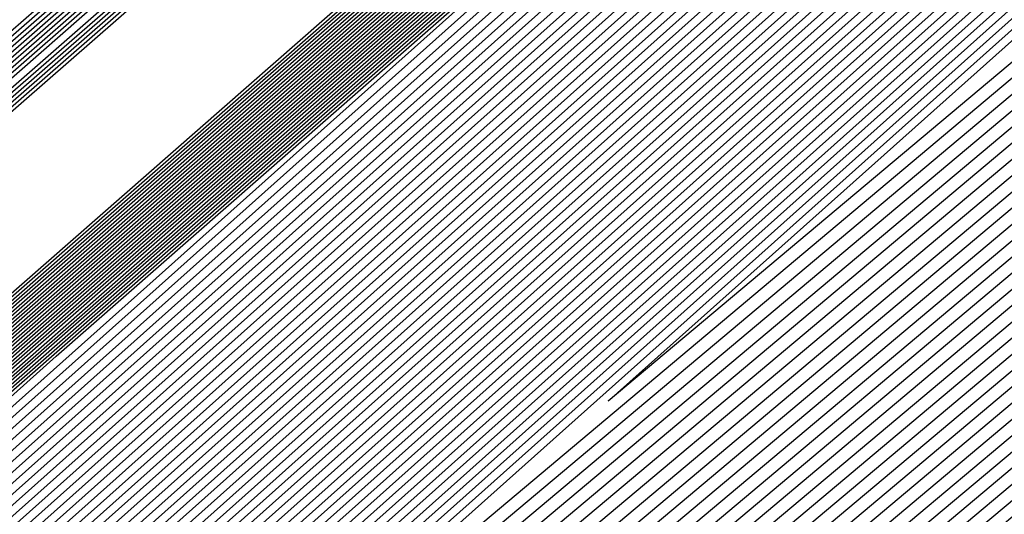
# Model space of a CAD drawing. Extents: x 3249832 to 3255657, y 13789405 to 13793316.
# Tile 736 of 1056: x 3253206.571 to 3253206.827, y 13791255.853 to 13791255.981. Entities that reach past the tile are written whole.
import ezdxf

# ---------------------------------------------------------------- set-up
doc = ezdxf.new("R2010")
doc.units = 0
doc.header["$LTSCALE"] = 100
doc.header["$MEASUREMENT"] = 0
for name, color, linetype in [('GRATIO_03231_CON', 1, 'CONTINUOUS'), ('GRATIO_0323_ICON', 1, 'CONTINUOUS'), ('TARGETS_EAST', 7, 'CONTINUOUS')]:
    doc.layers.add(name, color=color, linetype=linetype)

# ---------------------------------------------------------------- blocks, each defined once
blk = doc.blocks.new('Gratio_032316_contours')
at = {"layer": 'GRATIO_03231_CON', "color": 1, "linetype": 'Continuous', "flags": 128}
for points in [[(3253179.55027, 13791232.39503), (3253186.87441, 13791238.77001), (3253201.4775, 13791251.51898), (3253219.20823, 13791267.00714), (3253234.45763, 13791280.32933), (3253243.00028, 13791287.79153), (3253246.14511, 13791290.5444), (3253246.5846, 13791290.94974), (3253247.02187, 13791291.379), (3253250.20254, 13791294.24212), (3253258.88285, 13791301.95866), (3253274.44262, 13791315.73867), (3253292.7559, 13791331.95413), (3253308.32028, 13791345.76753)], [(3253180.16544, 13791232.93802), (3253187.28488, 13791239.13155), (3253201.72516, 13791251.73678), (3253219.33902, 13791267.12228), (3253234.51314, 13791280.37862), (3253243.01644, 13791287.80647), (3253246.14668, 13791290.54676), (3253246.58389, 13791290.95054), (3253247.01645, 13791291.37639), (3253250.16633, 13791294.21318), (3253258.7639, 13791301.85732), (3253274.17605, 13791315.50724), (3253292.31584, 13791331.56933), (3253307.73285, 13791345.25198)], [(3253180.78061, 13791233.481), (3253187.69534, 13791239.49309), (3253201.97282, 13791251.95458), (3253219.46981, 13791267.23741), (3253234.56866, 13791280.42791), (3253243.03259, 13791287.8214), (3253246.14825, 13791290.54912), (3253246.58317, 13791290.95133), (3253247.01103, 13791291.37378), (3253250.13013, 13791294.18424), (3253258.64495, 13791301.75599), (3253273.90947, 13791315.27582), (3253291.87577, 13791331.18453), (3253307.14542, 13791344.73643)], [(3253181.39578, 13791234.02399), (3253188.1058, 13791239.85463), (3253202.22048, 13791252.17237), (3253219.6006, 13791267.35254), (3253234.62418, 13791280.4772), (3253243.04874, 13791287.83633), (3253246.14982, 13791290.55149), (3253246.58246, 13791290.95213), (3253247.00561, 13791291.37117), (3253250.09393, 13791294.15529), (3253258.526, 13791301.65465), (3253273.6429, 13791315.0444), (3253291.4357, 13791330.79973), (3253306.55799, 13791344.22088)], [(3253182.62612, 13791235.10996), (3253188.92672, 13791240.5777), (3253202.71581, 13791252.60797), (3253219.86218, 13791267.58281), (3253234.73522, 13791280.57579), (3253243.08105, 13791287.8662), (3253246.15297, 13791290.55621), (3253246.58103, 13791290.95372), (3253246.99477, 13791291.36594), (3253250.02153, 13791294.09741), (3253258.2881, 13791301.45198), (3253273.10975, 13791314.58156), (3253290.55557, 13791330.03014), (3253305.38313, 13791343.18978)], [(3253183.24129, 13791235.65295), (3253189.33718, 13791240.93924), (3253202.96347, 13791252.82577), (3253219.99297, 13791267.69794), (3253234.79073, 13791280.62508), (3253243.0972, 13791287.88113), (3253246.15454, 13791290.55858), (3253246.58032, 13791290.95452), (3253246.98935, 13791291.36333), (3253249.98532, 13791294.06847), (3253258.16915, 13791301.35065), (3253272.84317, 13791314.35013), (3253290.11551, 13791329.64534), (3253304.7957, 13791342.67423)], [(3253189.74764, 13791241.30078), (3253203.21113, 13791253.04357), (3253220.12376, 13791267.81308), (3253234.84625, 13791280.67437), (3253243.11336, 13791287.89607), (3253246.15611, 13791290.56094), (3253246.57961, 13791290.95531), (3253246.98393, 13791291.36072), (3253249.94912, 13791294.03953), (3253258.05019, 13791301.24931), (3253272.5766, 13791314.11871), (3253289.67544, 13791329.26055), (3253304.20827, 13791342.15868)], [(3253190.1581, 13791241.66232), (3253203.45879, 13791253.26136), (3253220.25455, 13791267.92821), (3253234.90177, 13791280.72366), (3253243.12951, 13791287.911), (3253246.15768, 13791290.5633), (3253246.57889, 13791290.95611), (3253246.97851, 13791291.35811), (3253249.91292, 13791294.01058), (3253257.93124, 13791301.14798), (3253272.31002, 13791313.88729), (3253289.23538, 13791328.87575), (3253303.62084, 13791341.64313)]]:
    blk.add_lwpolyline(points, dxfattribs=at)
at = {"layer": 'GRATIO_03231_CON', "color": 5, "linetype": 'Continuous', "flags": 128}
for points in [[(3253178.31993, 13791231.30905), (3253186.05349, 13791238.04694), (3253200.98218, 13791251.08338), (3253218.94665, 13791266.77688), (3253234.34659, 13791280.23075), (3253242.96798, 13791287.76167), (3253246.14197, 13791290.53967), (3253246.58603, 13791290.94815), (3253247.02107, 13791291.37394), (3253250.18182, 13791294.2177), (3253258.80647, 13791301.88356), (3253274.26937, 13791315.56557), (3253292.48955, 13791331.61762), (3253308.02221, 13791345.18354)], [(3253177.70476, 13791230.76607), (3253185.64303, 13791237.6854), (3253200.73452, 13791250.86558), (3253218.81586, 13791266.66175), (3253234.29107, 13791280.18146), (3253242.95182, 13791287.74673), (3253246.1404, 13791290.53731), (3253246.58674, 13791290.94735), (3253247.01436, 13791291.36584), (3253250.12102, 13791294.16091), (3253258.59804, 13791301.69555), (3253273.79626, 13791315.14336), (3253291.70456, 13791330.92064), (3253306.97134, 13791344.25434)], [(3253177.08958, 13791230.22308), (3253185.23257, 13791237.32386), (3253200.48686, 13791250.64779), (3253218.68507, 13791266.54661), (3253234.23556, 13791280.13216), (3253242.93567, 13791287.7318), (3253246.13883, 13791290.53495), (3253246.58745, 13791290.94656), (3253247.00766, 13791291.35773), (3253250.06022, 13791294.10413), (3253258.38961, 13791301.50754), (3253273.32314, 13791314.72115), (3253290.91956, 13791330.22366), (3253305.92046, 13791343.32515)], [(3253176.47441, 13791229.68009), (3253184.82211, 13791236.96232), (3253200.23919, 13791250.42999), (3253218.55428, 13791266.43148), (3253234.18004, 13791280.08287), (3253242.91952, 13791287.71687), (3253246.13725, 13791290.53258), (3253246.58817, 13791290.94576), (3253247.00095, 13791291.34963), (3253249.99942, 13791294.04734), (3253258.18118, 13791301.31953), (3253272.85003, 13791314.29894), (3253290.13456, 13791329.52668), (3253304.86958, 13791342.39595)], [(3253175.24407, 13791228.59412), (3253184.00119, 13791236.23925), (3253199.74387, 13791249.99439), (3253218.2927, 13791266.20121), (3253234.069, 13791279.98429), (3253242.88721, 13791287.687), (3253246.13411, 13791290.52786), (3253246.58959, 13791290.94417), (3253246.98754, 13791291.33342), (3253249.87782, 13791293.93376), (3253257.76432, 13791300.94351), (3253271.9038, 13791313.45451), (3253288.56457, 13791328.13272), (3253302.76783, 13791340.53756)], [(3253196.57706, 13791247.03615), (3253203.47105, 13791253.1938), (3253218.75951, 13791266.60126), (3253234.06971, 13791279.98413), (3253242.88772, 13791287.68662), (3253246.13462, 13791290.52731), (3253246.59031, 13791290.94338), (3253246.98083, 13791291.32532), (3253249.81702, 13791293.87697), (3253257.55589, 13791300.7555), (3253271.43068, 13791313.0323), (3253287.77957, 13791327.43574), (3253301.71695, 13791339.60837)], [(3253196.71057, 13791247.15254), (3253203.58621, 13791253.29381), (3253218.83398, 13791266.66558), (3253234.10345, 13791280.01283), (3253242.89801, 13791287.6948), (3253246.13636, 13791290.52784), (3253246.59102, 13791290.94258), (3253246.97413, 13791291.31721), (3253249.75622, 13791293.82018), (3253257.34746, 13791300.56749), (3253270.95757, 13791312.61009), (3253286.99457, 13791326.73875), (3253300.66608, 13791338.67918)], [(3253196.84408, 13791247.26894), (3253203.70137, 13791253.39382), (3253218.90845, 13791266.7299), (3253234.13718, 13791280.04153), (3253242.9083, 13791287.70297), (3253246.13809, 13791290.52836), (3253246.59174, 13791290.94178), (3253246.96742, 13791291.30911), (3253249.69542, 13791293.76339), (3253257.13903, 13791300.37948), (3253270.48445, 13791312.18788), (3253286.20957, 13791326.04177), (3253299.6152, 13791337.74998)], [(3253197.11109, 13791247.50174), (3253203.93169, 13791253.59384), (3253219.0574, 13791266.85855), (3253234.20465, 13791280.09892), (3253242.92888, 13791287.71932), (3253246.14156, 13791290.52941), (3253246.59316, 13791290.94019), (3253246.95401, 13791291.2929), (3253249.57383, 13791293.64981), (3253256.72217, 13791300.00346), (3253269.53822, 13791311.34346), (3253284.63958, 13791324.64781), (3253297.51345, 13791335.89159)], [(3253197.2446, 13791247.61813), (3253204.04685, 13791253.69384), (3253219.13187, 13791266.92287), (3253234.23839, 13791280.12762), (3253242.93918, 13791287.72749), (3253246.1433, 13791290.52994), (3253246.59388, 13791290.9394), (3253246.9473, 13791291.28479), (3253249.51303, 13791293.59302), (3253256.51374, 13791299.81545), (3253269.06511, 13791310.92125), (3253283.85458, 13791323.95083), (3253296.46257, 13791334.9624)], [(3253197.37811, 13791247.73453), (3253204.16201, 13791253.79385), (3253219.20635, 13791266.98719), (3253234.27212, 13791280.15631), (3253242.94947, 13791287.73567), (3253246.14503, 13791290.53046), (3253246.59459, 13791290.9386), (3253246.9406, 13791291.27669), (3253249.45223, 13791293.53623), (3253256.30531, 13791299.62744), (3253268.59199, 13791310.49904), (3253283.06958, 13791323.25385), (3253295.41169, 13791334.0332)], [(3253197.51162, 13791247.85093), (3253204.27717, 13791253.89386), (3253219.28082, 13791267.05151), (3253234.30586, 13791280.18501), (3253242.95976, 13791287.74384), (3253246.14676, 13791290.53099), (3253246.5953, 13791290.9378), (3253246.93389, 13791291.26859), (3253249.39143, 13791293.47944), (3253256.09688, 13791299.43942), (3253268.11888, 13791310.07683), (3253282.28459, 13791322.55687), (3253294.36082, 13791333.10401)], [(3253197.77863, 13791248.08372), (3253204.50749, 13791254.09388), (3253219.42977, 13791267.18016), (3253234.37333, 13791280.2424), (3253242.98034, 13791287.76019), (3253246.15023, 13791290.53204), (3253246.59673, 13791290.93621), (3253246.92048, 13791291.25238), (3253249.26983, 13791293.36586), (3253255.68002, 13791299.0634), (3253267.17265, 13791309.2324), (3253280.71459, 13791321.16291), (3253292.25906, 13791331.24562), (3253298.86322, 13791336.86351)], [(3253197.91214, 13791248.20012), (3253204.62265, 13791254.19388), (3253219.50424, 13791267.24448), (3253234.40706, 13791280.2711), (3253242.99064, 13791287.76837), (3253246.15197, 13791290.53257), (3253246.59744, 13791290.93542), (3253246.91378, 13791291.24427), (3253249.20903, 13791293.30907), (3253255.47159, 13791298.87539), (3253266.69953, 13791308.81019), (3253279.9296, 13791320.46593), (3253291.20819, 13791330.31643), (3253297.66843, 13791335.81202)], [(3253198.04565, 13791248.31651), (3253204.73781, 13791254.29389), (3253219.57872, 13791267.3088), (3253234.4408, 13791280.2998), (3253243.00093, 13791287.77654), (3253246.1537, 13791290.53309), (3253246.59816, 13791290.93462), (3253246.90707, 13791291.23617), (3253249.14823, 13791293.25228), (3253255.26316, 13791298.68738), (3253266.22642, 13791308.38798), (3253279.1446, 13791319.76895), (3253290.15731, 13791329.38723), (3253296.47364, 13791334.76054)], [(3253198.17916, 13791248.43291), (3253204.85297, 13791254.3939), (3253219.65319, 13791267.37312), (3253234.47453, 13791280.32849), (3253243.01122, 13791287.78471), (3253246.15544, 13791290.53362), (3253246.59887, 13791290.93382), (3253246.90036, 13791291.22806), (3253249.08743, 13791293.19549), (3253255.05473, 13791298.49937), (3253265.7533, 13791307.96577), (3253278.3596, 13791319.07197), (3253289.10643, 13791328.45804), (3253295.27885, 13791333.70905)], [(3253198.44617, 13791248.6657), (3253205.08329, 13791254.59392), (3253219.80214, 13791267.50177), (3253234.542, 13791280.38589), (3253243.0318, 13791287.80106), (3253246.15891, 13791290.53467), (3253246.6003, 13791290.93223), (3253246.88695, 13791291.21186), (3253248.96583, 13791293.08191), (3253254.63787, 13791298.12335), (3253264.80707, 13791307.12135), (3253276.7896, 13791317.678), (3253287.00468, 13791326.59965), (3253292.88927, 13791331.60608), (3253295.95133, 13791334.07094)], [(3253198.57968, 13791248.7821), (3253205.19845, 13791254.69392), (3253219.87661, 13791267.56609), (3253234.57574, 13791280.41459), (3253243.04209, 13791287.80924), (3253246.16064, 13791290.53519), (3253246.60101, 13791290.93144), (3253246.88025, 13791291.20375), (3253248.90503, 13791293.02512), (3253254.42944, 13791297.93534), (3253264.33396, 13791306.69914), (3253276.00461, 13791316.98102), (3253285.9538, 13791325.67045), (3253291.69448, 13791330.55459), (3253294.7416, 13791333.01142)], [(3253198.71319, 13791248.8985), (3253205.31361, 13791254.79393), (3253219.95108, 13791267.63041), (3253234.60947, 13791280.44328), (3253243.05239, 13791287.81741), (3253246.16237, 13791290.53572), (3253246.60172, 13791290.93064), (3253246.87354, 13791291.19565), (3253248.84423, 13791292.96834), (3253254.22101, 13791297.74733), (3253263.86084, 13791306.27693), (3253275.21961, 13791316.28404), (3253284.90293, 13791324.74126), (3253290.49969, 13791329.50311), (3253293.53187, 13791331.9519)], [(3253198.8467, 13791249.0149), (3253205.42877, 13791254.89394), (3253220.02556, 13791267.69473), (3253234.64321, 13791280.47198), (3253243.06268, 13791287.82558), (3253246.16411, 13791290.53624), (3253246.60244, 13791290.92984), (3253246.86684, 13791291.18754), (3253248.78343, 13791292.91155), (3253254.01258, 13791297.55932), (3253263.38773, 13791305.85472), (3253274.43461, 13791315.58706), (3253283.85205, 13791323.81207), (3253289.3049, 13791328.45162), (3253292.32214, 13791330.89237), (3253295.39879, 13791333.38715)], [(3253199.11371, 13791249.24769), (3253205.65909, 13791255.09396), (3253220.17451, 13791267.82338), (3253234.71068, 13791280.52937), (3253243.08326, 13791287.84193), (3253246.16758, 13791290.53729), (3253246.60386, 13791290.92825), (3253246.85342, 13791291.17133), (3253248.66183, 13791292.79797), (3253253.59572, 13791297.1833), (3253262.4415, 13791305.01029), (3253272.86462, 13791314.1931), (3253281.7503, 13791321.95368), (3253286.91532, 13791326.34865), (3253289.90268, 13791328.77333), (3253293.18693, 13791331.45768)], [(3253199.24722, 13791249.36409), (3253205.77425, 13791255.19397), (3253220.24898, 13791267.8877), (3253234.74441, 13791280.55807), (3253243.09355, 13791287.85011), (3253246.16931, 13791290.53782), (3253246.60458, 13791290.92746), (3253246.84672, 13791291.16323), (3253248.60103, 13791292.74118), (3253253.38729, 13791296.99529), (3253261.96839, 13791304.58808), (3253272.07962, 13791313.49612), (3253280.69942, 13791321.02448), (3253285.72053, 13791325.29717), (3253288.69295, 13791327.71381), (3253292.081, 13791330.49295), (3253297.61917, 13791335.1971)], [(3253199.38073, 13791249.48048), (3253205.88941, 13791255.29397), (3253220.32345, 13791267.95202), (3253234.77815, 13791280.58677), (3253243.10385, 13791287.85828), (3253246.17105, 13791290.53834), (3253246.60529, 13791290.92666), (3253246.84001, 13791291.15513), (3253248.54023, 13791292.68439), (3253253.17886, 13791296.80728), (3253261.49527, 13791304.16587), (3253271.29462, 13791312.79914), (3253279.64854, 13791320.09529), (3253284.52574, 13791324.24568), (3253287.48322, 13791326.65429), (3253290.97507, 13791329.52822), (3253296.71525, 13791334.41022)], [(3253199.51424, 13791249.59688), (3253206.00457, 13791255.39398), (3253220.39793, 13791268.01634), (3253234.81188, 13791280.61546), (3253243.11414, 13791287.86646), (3253246.17278, 13791290.53887), (3253246.606, 13791290.92586), (3253246.83331, 13791291.14702), (3253248.47943, 13791292.6276), (3253252.97044, 13791296.61927), (3253261.02215, 13791303.74366), (3253270.50962, 13791312.10216), (3253278.59767, 13791319.16609), (3253283.33095, 13791323.1942), (3253286.27349, 13791325.59476), (3253289.86914, 13791328.56348), (3253295.81132, 13791333.62334)], [(3253199.78125, 13791249.82967), (3253206.23489, 13791255.594), (3253220.54687, 13791268.14499), (3253234.87935, 13791280.67286), (3253243.13472, 13791287.8828), (3253246.17625, 13791290.53992), (3253246.60743, 13791290.92427), (3253246.8199, 13791291.13081), (3253248.35784, 13791292.51402), (3253252.55358, 13791296.24325), (3253260.07593, 13791302.89924), (3253268.93963, 13791310.70819), (3253276.49591, 13791317.3077), (3253280.94137, 13791321.09123), (3253283.85403, 13791323.47572), (3253287.65728, 13791326.63402), (3253294.00347, 13791332.04958)], [(3253199.91476, 13791249.94607), (3253206.35005, 13791255.69401), (3253220.62135, 13791268.20931), (3253234.91309, 13791280.70156), (3253243.14501, 13791287.89098), (3253246.17798, 13791290.54045), (3253246.60814, 13791290.92348), (3253246.81319, 13791291.12271), (3253248.29704, 13791292.45723), (3253252.34515, 13791296.05524), (3253259.60281, 13791302.47703), (3253268.15463, 13791310.01121), (3253275.44504, 13791316.37851), (3253279.74658, 13791320.03974), (3253282.6443, 13791322.4162), (3253286.55135, 13791325.66929), (3253293.09954, 13791331.2627), (3253300.79521, 13791337.86923)], [(3253200.04827, 13791250.06247), (3253206.46521, 13791255.79401), (3253220.69582, 13791268.27363), (3253234.94682, 13791280.73025), (3253243.15531, 13791287.89915), (3253246.17972, 13791290.54097), (3253246.60886, 13791290.92268), (3253246.80649, 13791291.1146), (3253248.23624, 13791292.40044), (3253252.13672, 13791295.86723), (3253259.1297, 13791302.05482), (3253267.36963, 13791309.31423), (3253274.39416, 13791315.44932), (3253278.55179, 13791318.98826), (3253281.43456, 13791321.35667), (3253285.44542, 13791324.70455), (3253292.19561, 13791330.47582), (3253300.12972, 13791337.29016)], [(3253200.18178, 13791250.17887), (3253206.58037, 13791255.89402), (3253220.77029, 13791268.33795), (3253234.98056, 13791280.75895), (3253243.1656, 13791287.90733), (3253246.18145, 13791290.5415), (3253246.60957, 13791290.92188), (3253246.79978, 13791291.1065), (3253248.17544, 13791292.34365), (3253251.92829, 13791295.67922), (3253258.65658, 13791301.63261), (3253266.58464, 13791308.61725), (3253273.34328, 13791314.52012), (3253277.357, 13791317.93677), (3253280.22483, 13791320.29715), (3253284.33949, 13791323.73982), (3253291.29169, 13791329.68894), (3253299.46423, 13791336.71108)], [(3253200.44879, 13791250.41166), (3253206.81069, 13791256.09404), (3253220.91924, 13791268.4666), (3253235.04803, 13791280.81634), (3253243.18618, 13791287.92368), (3253246.18492, 13791290.54255), (3253246.611, 13791290.92029), (3253246.78637, 13791291.09029), (3253248.05384, 13791292.23007), (3253251.51143, 13791295.3032), (3253257.71035, 13791300.78818), (3253265.01464, 13791307.22329), (3253271.24153, 13791312.66173), (3253274.96742, 13791315.8338), (3253277.80537, 13791318.17811), (3253282.12763, 13791321.81036), (3253289.48383, 13791328.11518), (3253298.13324, 13791335.55292)], [(3253200.5823, 13791250.52806), (3253206.92586, 13791256.19405), (3253220.99372, 13791268.53092), (3253235.08176, 13791280.84504), (3253243.19647, 13791287.93185), (3253246.18666, 13791290.54307), (3253246.61171, 13791290.9195), (3253246.77966, 13791291.08219), (3253247.99304, 13791292.17328), (3253251.303, 13791295.11519), (3253257.23724, 13791300.36597), (3253264.22964, 13791306.52631), (3253270.19065, 13791311.73254), (3253273.77263, 13791314.78231), (3253276.59564, 13791317.11859), (3253281.0217, 13791320.84562), (3253288.57991, 13791327.3283), (3253297.46775, 13791334.97385)], [(3253200.71581, 13791250.64445), (3253207.04102, 13791256.29406), (3253221.06819, 13791268.59524), (3253235.1155, 13791280.87374), (3253243.20676, 13791287.94002), (3253246.18839, 13791290.5436), (3253246.61242, 13791290.9187), (3253246.77296, 13791291.07408), (3253247.93224, 13791292.11649), (3253251.09457, 13791294.92718), (3253256.76412, 13791299.94376), (3253263.44465, 13791305.82933), (3253269.13978, 13791310.80334), (3253272.57784, 13791313.73083), (3253275.38591, 13791316.05906), (3253279.91577, 13791319.88089), (3253287.67598, 13791326.54142), (3253296.80226, 13791334.39477)], [(3253200.84932, 13791250.76085), (3253207.15618, 13791256.39406), (3253221.14266, 13791268.65956), (3253235.14923, 13791280.90243), (3253243.21706, 13791287.9482), (3253246.19012, 13791290.54412), (3253246.61314, 13791290.9179), (3253246.76625, 13791291.06598), (3253247.87144, 13791292.0597), (3253250.88614, 13791294.73917), (3253256.29101, 13791299.52155), (3253262.65965, 13791305.13235), (3253268.0889, 13791309.87415), (3253271.38305, 13791312.67934), (3253274.17618, 13791314.99954), (3253278.80984, 13791318.91616), (3253286.77206, 13791325.75454), (3253296.13677, 13791333.81569)], [(3253201.11633, 13791250.99365), (3253207.3865, 13791256.59408), (3253221.29161, 13791268.78821), (3253235.2167, 13791280.95983), (3253243.23764, 13791287.96455), (3253246.19359, 13791290.54517), (3253246.61456, 13791290.91631), (3253246.75284, 13791291.04977), (3253247.74984, 13791291.94612), (3253250.46928, 13791294.36315), (3253255.34478, 13791298.67713), (3253261.08965, 13791303.73839), (3253265.98715, 13791308.01576), (3253268.99347, 13791310.57637), (3253271.75672, 13791312.8805), (3253276.59798, 13791316.9867), (3253284.9642, 13791324.18078), (3253294.80578, 13791332.65754)], [(3253201.24984, 13791251.11004), (3253207.50166, 13791256.69409), (3253221.36608, 13791268.85253), (3253235.25044, 13791280.98852), (3253243.24793, 13791287.97272), (3253246.19533, 13791290.5457), (3253246.61528, 13791290.91552), (3253246.74613, 13791291.04167), (3253247.68904, 13791291.88933), (3253250.26085, 13791294.17514), (3253254.87166, 13791298.25492), (3253260.30466, 13791303.04141), (3253264.93627, 13791307.08657), (3253267.79868, 13791309.52489), (3253270.54699, 13791311.82097), (3253275.49205, 13791316.02196), (3253284.06028, 13791323.3939), (3253294.14029, 13791332.07846)], [(3253201.38335, 13791251.22644), (3253207.61682, 13791256.7941), (3253221.44056, 13791268.91685), (3253235.28417, 13791281.01722), (3253243.25822, 13791287.9809), (3253246.19706, 13791290.54622), (3253246.61599, 13791290.91472), (3253246.73943, 13791291.03356), (3253247.62824, 13791291.83254), (3253250.05242, 13791293.98713), (3253254.39855, 13791297.83271), (3253259.51966, 13791302.34443), (3253263.88539, 13791306.15737), (3253266.60389, 13791308.4734), (3253269.33726, 13791310.76145), (3253274.38613, 13791315.05723), (3253283.15635, 13791322.60702), (3253293.4748, 13791331.49938)], [(3253201.51686, 13791251.34284), (3253207.73198, 13791256.8941), (3253221.51503, 13791268.98117), (3253235.31791, 13791281.04592), (3253243.26852, 13791287.98907), (3253246.1988, 13791290.54675), (3253246.6167, 13791290.91393), (3253246.73272, 13791291.02546), (3253247.56744, 13791291.77576), (3253249.84399, 13791293.79912), (3253253.92543, 13791297.41049), (3253258.73466, 13791301.64744), (3253262.83452, 13791305.22818), (3253265.4091, 13791307.42192), (3253268.12753, 13791309.70193), (3253273.2802, 13791314.0925), (3253282.25242, 13791321.82014), (3253292.80931, 13791330.9203), (3253301.81088, 13791338.63068)], [(3253201.78387, 13791251.57563), (3253207.9623, 13791257.09412), (3253221.66398, 13791269.10982), (3253235.38538, 13791281.10331), (3253243.2891, 13791288.00542), (3253246.20227, 13791290.5478), (3253246.61813, 13791290.91233), (3253246.71931, 13791291.00925), (3253247.44584, 13791291.66218), (3253249.42713, 13791293.4231), (3253252.9792, 13791296.56607), (3253257.16467, 13791300.25348), (3253260.73276, 13791303.36979), (3253263.01952, 13791305.31895), (3253265.70807, 13791307.58288), (3253271.06834, 13791312.16303), (3253280.44457, 13791320.24638), (3253291.47832, 13791329.76215), (3253300.88547, 13791337.82513)], [(3253201.91738, 13791251.69203), (3253208.07746, 13791257.19413), (3253221.73845, 13791269.17414), (3253235.41911, 13791281.13201), (3253243.29939, 13791288.01359), (3253246.204, 13791290.54832), (3253246.61884, 13791290.91154), (3253246.71261, 13791291.00114), (3253247.38504, 13791291.60539), (3253249.2187, 13791293.23509), (3253252.50609, 13791296.14386), (3253256.37967, 13791299.5565), (3253259.68189, 13791302.44059), (3253261.82473, 13791304.26746), (3253264.49834, 13791306.52336), (3253269.96241, 13791311.1983), (3253279.54064, 13791319.4595), (3253290.81283, 13791329.18307), (3253300.42277, 13791337.42236)], [(3253202.05089, 13791251.80842), (3253208.19262, 13791257.29414), (3253221.81293, 13791269.23846), (3253235.45285, 13791281.16071), (3253243.30968, 13791288.02177), (3253246.20573, 13791290.54885), (3253246.61956, 13791290.91074), (3253246.7059, 13791290.99304), (3253247.32424, 13791291.5486), (3253249.01027, 13791293.04708), (3253252.03297, 13791295.72165), (3253255.59467, 13791298.85952), (3253258.63101, 13791301.5114), (3253260.62994, 13791303.21597), (3253263.28861, 13791305.46384), (3253268.85648, 13791310.23357), (3253278.63672, 13791318.67262), (3253290.14734, 13791328.60399), (3253299.96006, 13791337.01958)], [(3253222.18973, 13791268.9562), (3253208.47101, 13791257.20698), (3253202.18439, 13791251.92482), (3253202.18439, 13791251.92482), (3253208.30778, 13791257.39414), (3253221.8874, 13791269.30278)], [(3253222.33685, 13791269.08692), (3253208.70035, 13791257.40813), (3253202.45141, 13791252.15761), (3253202.45141, 13791252.15761), (3253208.5381, 13791257.59416), (3253222.03635, 13791269.43142)], [(3253222.41042, 13791269.15229), (3253208.81502, 13791257.50869), (3253202.58492, 13791252.27401), (3253202.58492, 13791252.27401), (3253208.65326, 13791257.69417), (3253222.11082, 13791269.49575)], [(3253222.48398, 13791269.21765), (3253208.92969, 13791257.60926), (3253202.71843, 13791252.39041), (3253202.71843, 13791252.39041), (3253208.76842, 13791257.79418), (3253222.18529, 13791269.56007)], [(3253222.55754, 13791269.28301), (3253209.04436, 13791257.70983), (3253202.85194, 13791252.50681), (3253202.85193, 13791252.50681), (3253208.88358, 13791257.89419), (3253222.25977, 13791269.62439)], [(3253222.70467, 13791269.41374), (3253209.2737, 13791257.91097), (3253203.11895, 13791252.7396), (3253203.11895, 13791252.7396), (3253209.1139, 13791258.0942), (3253222.40871, 13791269.75304)], [(3253222.77823, 13791269.4791), (3253209.38837, 13791258.01154), (3253203.25246, 13791252.856), (3253203.25246, 13791252.856), (3253209.22906, 13791258.19421), (3253222.48319, 13791269.81736)], [(3253222.8518, 13791269.54447), (3253209.50304, 13791258.11211), (3253203.38597, 13791252.97239), (3253203.38597, 13791252.97239), (3253209.34422, 13791258.29422), (3253222.55766, 13791269.88168)], [(3253222.92536, 13791269.60983), (3253209.61771, 13791258.21268), (3253203.51947, 13791253.08879), (3253203.51947, 13791253.08879), (3253209.45938, 13791258.39423), (3253222.63214, 13791269.946)], [(3253294.55593, 13791331.78482), (3253282.65133, 13791321.30274), (3253268.6032, 13791309.01445), (3253256.6338, 13791298.60027), (3253249.91373, 13791292.81609), (3253247.40711, 13791290.71997), (3253247.02638, 13791290.44557), (3253246.62867, 13791290.09727), (3253243.8498, 13791287.66252), (3253236.27025, 13791281.09954), (3253223.07249, 13791269.74056), (3253209.84706, 13791258.41382), (3253203.78649, 13791253.32159), (3253203.78649, 13791253.32159), (3253209.68971, 13791258.59423), (3253222.78114, 13791270.07458), (3253235.89161, 13791281.53353), (3253243.79641, 13791288.43297), (3253249.04881, 13791292.99861), (3253256.14655, 13791299.14707), (3253268.13516, 13791309.52901), (3253282.25127, 13791321.73092), (3253294.2793, 13791332.07331)], [(3253294.30341, 13791331.56698), (3253282.46184, 13791321.1404), (3253268.48808, 13791308.91717), (3253256.58203, 13791298.55815), (3253249.89752, 13791292.80461), (3253247.40414, 13791290.71961), (3253247.02543, 13791290.44664), (3253246.629, 13791290.09938), (3253243.85878, 13791287.67218), (3253236.30279, 13791281.1296), (3253223.14605, 13791269.80592), (3253209.96173, 13791258.51439), (3253203.92, 13791253.43798), (3253203.92, 13791253.43798), (3253209.80487, 13791258.69424), (3253222.85565, 13791270.13885), (3253235.92547, 13791281.56208), (3253243.80512, 13791288.43921), (3253249.03601, 13791292.98573), (3253256.09723, 13791299.1022), (3253268.02248, 13791309.42905), (3253282.06389, 13791321.56632), (3253294.02824, 13791331.85395)], [(3253294.05089, 13791331.34915), (3253282.27235, 13791320.97806), (3253268.37296, 13791308.8199), (3253256.53026, 13791298.51602), (3253249.8813, 13791292.79314), (3253247.40117, 13791290.71925), (3253247.02448, 13791290.44772), (3253246.62933, 13791290.10149), (3253243.86776, 13791287.68184), (3253236.33533, 13791281.15966), (3253223.21961, 13791269.87129), (3253210.0764, 13791258.61496), (3253204.05351, 13791253.55438), (3253204.05351, 13791253.55438), (3253209.92004, 13791258.79424), (3253222.93017, 13791270.20313), (3253235.95934, 13791281.59062), (3253243.81382, 13791288.44544), (3253249.02321, 13791292.97286), (3253256.04791, 13791299.05733), (3253267.90979, 13791309.32909), (3253281.87651, 13791321.40172), (3253293.77719, 13791331.63458)], [(3253293.79837, 13791331.13131), (3253282.08285, 13791320.81572), (3253268.25784, 13791308.72262), (3253256.47849, 13791298.4739), (3253249.86508, 13791292.78166), (3253247.39821, 13791290.71889), (3253247.02354, 13791290.4488), (3253246.62966, 13791290.1036), (3253243.87675, 13791287.6915), (3253236.36787, 13791281.18972), (3253223.29318, 13791269.93665), (3253210.19107, 13791258.71553), (3253204.18702, 13791253.67078), (3253204.18701, 13791253.67078), (3253210.0352, 13791258.89424), (3253223.00468, 13791270.26741), (3253235.9932, 13791281.61917), (3253243.82253, 13791288.45167), (3253249.01041, 13791292.95999), (3253255.9986, 13791299.01245), (3253267.79711, 13791309.22914), (3253281.68913, 13791321.23712), (3253293.52613, 13791331.41522)], [(3253281.70387, 13791320.49104), (3253268.02759, 13791308.52807), (3253256.37495, 13791298.38965), (3253249.83265, 13791292.75871), (3253247.39227, 13791290.71816), (3253247.02165, 13791290.45095), (3253246.63032, 13791290.10782), (3253243.89471, 13791287.71083), (3253236.43295, 13791281.24983), (3253223.4403, 13791270.06738), (3253210.42041, 13791258.91666), (3253204.45403, 13791253.90357), (3253204.45403, 13791253.90357), (3253210.2655, 13791259.09429), (3253223.15342, 13791270.39627), (3253236.05998, 13791281.67732), (3253243.49467, 13791288.16911), (3253246.23629, 13791290.55891), (3253246.63094, 13791290.89792), (3253246.97688, 13791291.19282), (3253249.38096, 13791293.27243), (3253255.90221, 13791298.92109), (3253267.57241, 13791309.02875), (3253281.31446, 13791320.90786)], [(3253281.51437, 13791320.3287), (3253267.91246, 13791308.4308), (3253256.32319, 13791298.34753), (3253249.81643, 13791292.74723), (3253247.38931, 13791290.7178), (3253247.0207, 13791290.45203), (3253246.63065, 13791290.10993), (3253243.90369, 13791287.72049), (3253236.4655, 13791281.27989), (3253223.51387, 13791270.13274), (3253210.53508, 13791259.01723), (3253204.58754, 13791254.01997), (3253204.58754, 13791254.01997), (3253210.38066, 13791259.1943), (3253223.22789, 13791270.4606), (3253236.0937, 13791281.70603), (3253243.50493, 13791288.17732), (3253246.23793, 13791290.55953), (3253246.63143, 13791290.89735), (3253246.97568, 13791291.19044), (3253249.36691, 13791293.25849), (3253255.85289, 13791298.87622), (3253267.45972, 13791308.92879), (3253281.12708, 13791320.74326)], [(3253281.32488, 13791320.16636), (3253267.79734, 13791308.33352), (3253256.27142, 13791298.30541), (3253249.80022, 13791292.73576), (3253247.38634, 13791290.71744), (3253247.01976, 13791290.4531), (3253246.63098, 13791290.11204), (3253243.91267, 13791287.73015), (3253236.49804, 13791281.30995), (3253223.58743, 13791270.1981), (3253210.64975, 13791259.1178), (3253204.72105, 13791254.13636), (3253204.72105, 13791254.13637), (3253210.49582, 13791259.2943), (3253223.30236, 13791270.52492), (3253236.12742, 13791281.73474), (3253243.51518, 13791288.18552), (3253246.23956, 13791290.56015), (3253246.63193, 13791290.89678), (3253246.97448, 13791291.18805), (3253249.35287, 13791293.24455), (3253255.80356, 13791298.83135), (3253267.34704, 13791308.82884), (3253280.9397, 13791320.57865)], [(3253281.13539, 13791320.00402), (3253267.68222, 13791308.23625), (3253256.21965, 13791298.26328), (3253249.784, 13791292.72428), (3253247.38337, 13791290.71708), (3253247.01881, 13791290.45418), (3253246.63131, 13791290.11416), (3253243.92165, 13791287.73981), (3253236.53058, 13791281.34001), (3253223.66099, 13791270.26347), (3253210.76442, 13791259.21837), (3253204.85455, 13791254.25276), (3253204.85455, 13791254.25276), (3253210.61098, 13791259.39431), (3253223.37683, 13791270.58925), (3253236.16114, 13791281.76345), (3253243.52543, 13791288.19373), (3253246.2412, 13791290.56077), (3253246.63242, 13791290.89621), (3253246.97329, 13791291.18567), (3253249.33882, 13791293.23061), (3253255.75424, 13791298.78648), (3253267.23435, 13791308.72888), (3253280.75231, 13791320.41405)], [(3253267.45197, 13791308.0417), (3253256.11611, 13791298.17904), (3253249.75157, 13791292.70133), (3253247.37744, 13791290.71635), (3253247.01692, 13791290.45633), (3253246.63197, 13791290.11838), (3253243.93961, 13791287.75913), (3253236.59567, 13791281.40012), (3253223.80812, 13791270.3942), (3253210.99376, 13791259.41951), (3253205.12157, 13791254.48556), (3253205.12157, 13791254.48556), (3253210.84129, 13791259.59433), (3253223.52577, 13791270.7179), (3253236.22858, 13791281.82086), (3253243.54593, 13791288.21014), (3253246.24446, 13791290.562), (3253246.6334, 13791290.89508), (3253246.97089, 13791291.1809), (3253249.31072, 13791293.20273), (3253255.65559, 13791298.69674), (3253267.00898, 13791308.52897)], [(3253267.33685, 13791307.94442), (3253256.06434, 13791298.13691), (3253249.73535, 13791292.68985), (3253247.37447, 13791290.71599), (3253247.01598, 13791290.45741), (3253246.6323, 13791290.12049), (3253243.9486, 13791287.76879), (3253236.62821, 13791281.43018), (3253223.88168, 13791270.45956), (3253211.10843, 13791259.52008), (3253205.25508, 13791254.60195), (3253205.25508, 13791254.60195), (3253210.95645, 13791259.69434), (3253223.60023, 13791270.78223), (3253236.2623, 13791281.84957), (3253243.55619, 13791288.21834), (3253246.2461, 13791290.56262), (3253246.63389, 13791290.89451), (3253246.96969, 13791291.17852), (3253249.29667, 13791293.18879), (3253255.60626, 13791298.65187), (3253266.8963, 13791308.42902)], [(3253267.22172, 13791307.84715), (3253256.01257, 13791298.09479), (3253249.71913, 13791292.67838), (3253247.37151, 13791290.71563), (3253247.01503, 13791290.45848), (3253246.63263, 13791290.1226), (3253243.95758, 13791287.77846), (3253236.66075, 13791281.46024), (3253223.95525, 13791270.52492), (3253211.2231, 13791259.62065), (3253205.38858, 13791254.71835), (3253205.38859, 13791254.71835), (3253211.07161, 13791259.79435), (3253223.6747, 13791270.84655), (3253236.29602, 13791281.87828), (3253243.56644, 13791288.22655), (3253246.24773, 13791290.56324), (3253246.63439, 13791290.89394), (3253246.9685, 13791291.17613), (3253249.28262, 13791293.17485), (3253255.55694, 13791298.607), (3253266.78361, 13791308.32906)], [(3253267.1066, 13791307.74987), (3253255.96081, 13791298.05266), (3253249.70292, 13791292.6669), (3253247.36854, 13791290.71526), (3253247.01409, 13791290.45956), (3253246.63296, 13791290.12471), (3253243.96656, 13791287.78812), (3253236.69329, 13791281.49029), (3253224.02881, 13791270.59029), (3253211.33777, 13791259.72122), (3253205.52209, 13791254.83475), (3253205.52209, 13791254.83475), (3253211.18677, 13791259.89435), (3253223.74917, 13791270.91088), (3253236.32974, 13791281.90699), (3253243.57669, 13791288.23475), (3253246.24937, 13791290.56386), (3253246.63488, 13791290.89337), (3253246.9673, 13791291.17375), (3253249.26858, 13791293.16091), (3253255.50762, 13791298.56213), (3253266.67093, 13791308.22911)], [(3253266.87636, 13791307.55532), (3253255.85727, 13791297.96842), (3253249.67048, 13791292.64395), (3253247.36261, 13791290.71454), (3253247.01219, 13791290.46171), (3253246.63362, 13791290.12893), (3253243.98452, 13791287.80744), (3253236.75838, 13791281.55041), (3253224.17594, 13791270.72101), (3253211.56711, 13791259.92236), (3253205.78911, 13791255.06754), (3253205.78911, 13791255.06754), (3253211.41709, 13791260.09437), (3253223.89811, 13791271.03953), (3253236.39717, 13791281.9644), (3253243.59719, 13791288.25117), (3253246.25263, 13791290.56509), (3253246.63586, 13791290.89224), (3253246.96491, 13791291.16898), (3253249.24048, 13791293.13303), (3253255.40897, 13791298.4724), (3253266.44556, 13791308.0292)], [(3253266.76123, 13791307.45805), (3253255.8055, 13791297.92629), (3253249.65427, 13791292.63247), (3253247.35964, 13791290.71418), (3253247.01125, 13791290.46279), (3253246.63395, 13791290.13104), (3253243.9935, 13791287.8171), (3253236.79092, 13791281.58047), (3253224.2495, 13791270.78638), (3253211.68179, 13791260.02293), (3253205.92262, 13791255.18394), (3253205.92262, 13791255.18394), (3253211.53225, 13791260.19438), (3253223.97258, 13791271.10386), (3253236.43089, 13791281.99311), (3253243.60744, 13791288.25937), (3253246.25427, 13791290.56571), (3253246.63635, 13791290.89167), (3253246.96371, 13791291.1666), (3253249.22643, 13791293.11909), (3253255.35964, 13791298.42753), (3253266.33287, 13791307.92924)], [(3253266.64611, 13791307.36077), (3253255.75373, 13791297.88417), (3253249.63805, 13791292.621), (3253247.35667, 13791290.71382), (3253247.0103, 13791290.46387), (3253246.63428, 13791290.13316), (3253244.00248, 13791287.82676), (3253236.82346, 13791281.61053), (3253224.32306, 13791270.85174), (3253211.79646, 13791260.1235), (3253206.05613, 13791255.30034), (3253206.05613, 13791255.30033), (3253211.64741, 13791260.29439), (3253224.04705, 13791271.16818), (3253236.46461, 13791282.02182), (3253243.6177, 13791288.26758), (3253246.2559, 13791290.56633), (3253246.63684, 13791290.8911), (3253246.96251, 13791291.16422), (3253249.21238, 13791293.10515), (3253255.31032, 13791298.38266), (3253266.22019, 13791307.82929)], [(3253266.53099, 13791307.2635), (3253255.70196, 13791297.84205), (3253249.62183, 13791292.60952), (3253247.35371, 13791290.71345), (3253247.00936, 13791290.46494), (3253246.63461, 13791290.13527), (3253244.01147, 13791287.83642), (3253236.856, 13791281.64058), (3253224.39663, 13791270.9171), (3253211.91113, 13791260.22407), (3253206.18963, 13791255.41673), (3253206.18963, 13791255.41673), (3253211.76257, 13791260.3944), (3253224.12152, 13791271.23251), (3253236.49833, 13791282.05053), (3253243.62795, 13791288.27578), (3253246.25754, 13791290.56695), (3253246.63734, 13791290.89054), (3253246.96131, 13791291.16183), (3253249.19833, 13791293.09121), (3253255.26099, 13791298.33779), (3253266.1075, 13791307.72933)], [(3253266.30074, 13791307.06895), (3253255.59843, 13791297.7578), (3253249.5894, 13791292.58657), (3253247.34778, 13791290.71273), (3253247.00747, 13791290.4671), (3253246.63526, 13791290.13949), (3253244.02943, 13791287.85574), (3253236.92109, 13791281.7007), (3253224.54375, 13791271.04783), (3253212.14047, 13791260.42521), (3253206.45665, 13791255.64953), (3253206.45665, 13791255.64953), (3253211.99289, 13791260.59441), (3253224.27046, 13791271.36115), (3253236.56577, 13791282.10794), (3253243.64845, 13791288.29219), (3253246.2608, 13791290.56818), (3253246.63832, 13791290.8894), (3253246.95892, 13791291.15707), (3253249.17024, 13791293.06333), (3253255.16235, 13791298.24805), (3253265.88213, 13791307.52942)], [(3253266.18562, 13791306.97167), (3253255.54666, 13791297.71567), (3253249.57318, 13791292.57509), (3253247.34481, 13791290.71237), (3253247.00652, 13791290.46817), (3253246.63559, 13791290.1416), (3253244.03841, 13791287.86541), (3253236.95363, 13791281.73076), (3253224.61732, 13791271.1132), (3253212.25514, 13791260.52577), (3253206.59016, 13791255.76592), (3253206.59016, 13791255.76592), (3253212.10805, 13791260.69442), (3253224.34492, 13791271.42548), (3253236.59949, 13791282.13665), (3253243.6587, 13791288.3004), (3253246.26244, 13791290.5688), (3253246.63881, 13791290.88883), (3253246.95772, 13791291.15468), (3253249.15619, 13791293.04939), (3253255.11302, 13791298.20318), (3253265.76944, 13791307.42947)], [(3253266.07049, 13791306.8744), (3253255.49489, 13791297.67355), (3253249.55697, 13791292.56362), (3253247.34184, 13791290.712), (3253247.00558, 13791290.46925), (3253246.63592, 13791290.14371), (3253244.04739, 13791287.87507), (3253236.98617, 13791281.76081), (3253224.69088, 13791271.17856), (3253212.36981, 13791260.62634), (3253206.72366, 13791255.88232), (3253206.72367, 13791255.88232), (3253212.22321, 13791260.79443), (3253224.41939, 13791271.4898), (3253236.63321, 13791282.16536), (3253243.66895, 13791288.30861), (3253246.26407, 13791290.56942), (3253246.6393, 13791290.88827), (3253246.95652, 13791291.1523), (3253249.14214, 13791293.03545), (3253255.0637, 13791298.15831), (3253265.65676, 13791307.32951)]]:
    blk.add_lwpolyline(points, dxfattribs=at)
at = {"layer": 'GRATIO_0323_ICON', "color": 7, "linetype": 'Continuous', "flags": 128}
for points in [[(3253175.85924, 13791229.13711), (3253184.41165, 13791236.60078), (3253199.99153, 13791250.21219), (3253218.42349, 13791266.31635), (3253234.12452, 13791280.03358), (3253242.90336, 13791287.70193), (3253246.13568, 13791290.53022), (3253246.58888, 13791290.94497), (3253246.99424, 13791291.34152), (3253249.93862, 13791293.99055), (3253257.97275, 13791301.13152), (3253272.37691, 13791313.87673), (3253289.34956, 13791328.8297), (3253303.81871, 13791341.46676)], [(3253182.01095, 13791234.56698), (3253188.51626, 13791240.21616), (3253202.46814, 13791252.39017), (3253219.73139, 13791267.46768), (3253234.6797, 13791280.5265), (3253243.0649, 13791287.85127), (3253246.1514, 13791290.55385), (3253246.58175, 13791290.95293), (3253247.00019, 13791291.36856), (3253250.05773, 13791294.12635), (3253258.40705, 13791301.55332), (3253273.37632, 13791314.81298), (3253290.99564, 13791330.41494), (3253305.97056, 13791343.70533)], [(3253196.97758, 13791247.38534), (3253203.81653, 13791253.49383), (3253218.98293, 13791266.79423), (3253234.17092, 13791280.07022), (3253242.91859, 13791287.71115), (3253246.13983, 13791290.52889), (3253246.59245, 13791290.94099), (3253246.96072, 13791291.301), (3253249.63462, 13791293.7066), (3253256.9306, 13791300.19147), (3253270.01134, 13791311.76567), (3253285.42458, 13791325.34479), (3253298.56432, 13791336.82079)], [(3253197.64512, 13791247.96732), (3253204.39233, 13791253.99387), (3253219.3553, 13791267.11584), (3253234.33959, 13791280.21371), (3253242.97005, 13791287.75202), (3253246.1485, 13791290.53152), (3253246.59602, 13791290.93701), (3253246.92719, 13791291.26048), (3253249.33063, 13791293.42265), (3253255.88845, 13791299.25141), (3253267.64576, 13791309.65462), (3253281.49959, 13791321.85989), (3253293.30994, 13791332.17482)], [(3253198.31266, 13791248.54931), (3253204.96813, 13791254.49391), (3253219.72766, 13791267.43745), (3253234.50827, 13791280.35719), (3253243.02151, 13791287.79289), (3253246.15717, 13791290.53414), (3253246.59958, 13791290.93303), (3253246.89366, 13791291.21996), (3253249.02663, 13791293.1387), (3253254.8463, 13791298.31136), (3253265.28019, 13791307.54356), (3253277.5746, 13791318.37498), (3253288.05556, 13791327.52884), (3253294.08406, 13791332.65756)], [(3253190.56856, 13791242.02386), (3253203.70645, 13791253.47916), (3253220.38534, 13791268.04334), (3253234.95729, 13791280.77295), (3253243.14566, 13791287.92593), (3253246.15925, 13791290.56567), (3253246.57818, 13791290.95691), (3253246.97309, 13791291.35549), (3253249.87672, 13791293.98164), (3253257.81229, 13791301.04664), (3253272.04344, 13791313.65587), (3253288.79531, 13791328.49095), (3253303.03341, 13791341.12758)], [(3253198.9802, 13791249.13129), (3253205.54393, 13791254.99395), (3253220.10003, 13791267.75905), (3253234.67694, 13791280.50068), (3253243.07297, 13791287.83376), (3253246.16584, 13791290.53677), (3253246.60315, 13791290.92905), (3253246.86013, 13791291.17944), (3253248.72263, 13791292.85476), (3253253.80415, 13791297.37131), (3253262.91461, 13791305.43251), (3253273.64961, 13791314.89008), (3253282.80117, 13791322.88287), (3253288.11011, 13791327.40014), (3253291.11241, 13791329.83285), (3253294.29286, 13791332.42241)], [(3253199.64774, 13791249.71328), (3253206.11974, 13791255.49399), (3253220.4724, 13791268.08067), (3253234.84562, 13791280.64416), (3253243.12443, 13791287.87463), (3253246.17452, 13791290.53939), (3253246.60672, 13791290.92507), (3253246.8266, 13791291.13892), (3253248.41864, 13791292.57081), (3253252.76201, 13791296.43126), (3253260.54904, 13791303.32145), (3253269.72463, 13791311.40518), (3253277.54679, 13791318.2369), (3253282.13616, 13791322.14271), (3253285.06376, 13791324.53524), (3253288.76321, 13791327.59875), (3253294.90739, 13791332.83646)], [(3253200.31528, 13791250.29526), (3253206.69554, 13791255.99403), (3253220.84477, 13791268.40227), (3253235.01429, 13791280.78765), (3253243.17589, 13791287.9155), (3253246.18319, 13791290.54202), (3253246.61028, 13791290.92109), (3253246.79307, 13791291.0984), (3253248.11464, 13791292.28686), (3253251.71986, 13791295.49121), (3253258.18347, 13791301.21039), (3253265.79964, 13791307.92027), (3253272.29241, 13791313.59093), (3253276.16221, 13791316.88528), (3253279.0151, 13791319.23763), (3253283.23356, 13791322.77509), (3253290.38776, 13791328.90206), (3253298.79874, 13791336.132)], [(3253200.98282, 13791250.87725), (3253207.27134, 13791256.49407), (3253221.21714, 13791268.72389), (3253235.18297, 13791280.93113), (3253243.22735, 13791287.95637), (3253246.19186, 13791290.54465), (3253246.61385, 13791290.91711), (3253246.75955, 13791291.05787), (3253247.81064, 13791292.00291), (3253250.67771, 13791294.55116), (3253255.81789, 13791299.09934), (3253261.87465, 13791304.43537), (3253267.03802, 13791308.94496), (3253270.18826, 13791311.62786), (3253272.96645, 13791313.94002), (3253277.70391, 13791317.95143), (3253285.86813, 13791324.96766), (3253295.47128, 13791333.23661)], [(3253201.65036, 13791251.45923), (3253207.84714, 13791256.99411), (3253221.5895, 13791269.04549), (3253235.35164, 13791281.07462), (3253243.27881, 13791287.99724), (3253246.20053, 13791290.54727), (3253246.61742, 13791290.91313), (3253246.72602, 13791291.01735), (3253247.50664, 13791291.71897), (3253249.63556, 13791293.61111), (3253253.45232, 13791296.98828), (3253257.94966, 13791300.95046), (3253261.78364, 13791304.29898), (3253264.21431, 13791306.37043), (3253266.9178, 13791308.64241), (3253272.17427, 13791313.12777), (3253281.3485, 13791321.03326), (3253292.14381, 13791330.34122), (3253301.34818, 13791338.22791)], [(3253222.26329, 13791269.02156), (3253208.58568, 13791257.30755), (3253202.3179, 13791252.04122), (3253202.3179, 13791252.04122), (3253208.42294, 13791257.49415), (3253221.96187, 13791269.36711)], [(3253222.63111, 13791269.34838), (3253209.15903, 13791257.8104), (3253202.98544, 13791252.6232), (3253202.98544, 13791252.6232), (3253208.99874, 13791257.99419), (3253222.33424, 13791269.68871)], [(3253294.80845, 13791332.00265), (3253282.84083, 13791321.46507), (3253268.71833, 13791309.11172), (3253256.68557, 13791298.6424), (3253249.92995, 13791292.82756), (3253247.41007, 13791290.72034), (3253247.02732, 13791290.44449), (3253246.62834, 13791290.09516), (3253243.84082, 13791287.65286), (3253236.2377, 13791281.06949), (3253222.99892, 13791269.67519), (3253209.73238, 13791258.31325), (3253203.65298, 13791253.20519), (3253203.65298, 13791253.20519), (3253209.57454, 13791258.49423), (3253222.70663, 13791270.0103), (3253235.85774, 13791281.50498), (3253243.7877, 13791288.42674), (3253249.0616, 13791293.01148), (3253256.19586, 13791299.19195), (3253268.24784, 13791309.62896), (3253282.43865, 13791321.89552), (3253294.53035, 13791332.29267)], [(3253281.89336, 13791320.65338), (3253268.14271, 13791308.62535), (3253256.42672, 13791298.43178), (3253249.84887, 13791292.77018), (3253247.39524, 13791290.71852), (3253247.02259, 13791290.44987), (3253246.62999, 13791290.10571), (3253243.88573, 13791287.70117), (3253236.40041, 13791281.21978), (3253223.36674, 13791270.00201), (3253210.30574, 13791258.8161), (3253204.32052, 13791253.78717), (3253204.32052, 13791253.78717), (3253210.15034, 13791258.99428), (3253223.07895, 13791270.33195), (3253236.02626, 13791281.64861), (3253243.48442, 13791288.1609), (3253246.23466, 13791290.5583), (3253246.63045, 13791290.89848), (3253246.97808, 13791291.1952), (3253249.39501, 13791293.28637), (3253255.95153, 13791298.96595), (3253267.68509, 13791309.1287), (3253281.50184, 13791321.07246)], [(3253280.94589, 13791319.84168), (3253267.5671, 13791308.13897), (3253256.16788, 13791298.22116), (3253249.76778, 13791292.7128), (3253247.38041, 13791290.71671), (3253247.01787, 13791290.45526), (3253246.63164, 13791290.11627), (3253243.93063, 13791287.74947), (3253236.56312, 13791281.37006), (3253223.73456, 13791270.32883), (3253210.87909, 13791259.31894), (3253204.98806, 13791254.36916), (3253204.98806, 13791254.36916), (3253210.72614, 13791259.49432), (3253223.4513, 13791270.65358), (3253236.19486, 13791281.79216), (3253243.53568, 13791288.20193), (3253246.24283, 13791290.56139), (3253246.63291, 13791290.89565), (3253246.97209, 13791291.18328), (3253249.32477, 13791293.21667), (3253255.70491, 13791298.74161), (3253267.12167, 13791308.62893), (3253280.56493, 13791320.24945)], [(3253266.99148, 13791307.6526), (3253255.90904, 13791298.01054), (3253249.6867, 13791292.65542), (3253247.36557, 13791290.7149), (3253247.01314, 13791290.46064), (3253246.63329, 13791290.12682), (3253243.97554, 13791287.79778), (3253236.72583, 13791281.52035), (3253224.10237, 13791270.65565), (3253211.45244, 13791259.82179), (3253205.6556, 13791254.95114), (3253205.6556, 13791254.95114), (3253211.30193, 13791259.99436), (3253223.82364, 13791270.9752), (3253236.36345, 13791281.93569), (3253243.58694, 13791288.24296), (3253246.251, 13791290.56448), (3253246.63537, 13791290.89281), (3253246.9661, 13791291.17137), (3253249.25453, 13791293.14697), (3253255.45829, 13791298.51727), (3253266.55824, 13791308.12915)], [(3253266.41586, 13791307.16622), (3253255.65019, 13791297.79992), (3253249.60562, 13791292.59805), (3253247.35074, 13791290.71309), (3253247.00841, 13791290.46602), (3253246.63494, 13791290.13738), (3253244.02045, 13791287.84608), (3253236.88854, 13791281.67064), (3253224.47019, 13791270.98247), (3253212.0258, 13791260.32464), (3253206.32314, 13791255.53313), (3253206.32314, 13791255.53313), (3253211.87773, 13791260.49441), (3253224.19599, 13791271.29683), (3253236.53205, 13791282.07923), (3253243.6382, 13791288.28399), (3253246.25917, 13791290.56757), (3253246.63783, 13791290.88997), (3253246.96012, 13791291.15945), (3253249.18429, 13791293.07727), (3253255.21167, 13791298.29292), (3253265.99481, 13791307.62938)]]:
    blk.add_lwpolyline(points, dxfattribs=at)

msp = doc.modelspace()

# ---------------------------------------------------------------- block references
at = {"layer": 'TARGETS_EAST'}
msp.add_blockref('Gratio_032316_contours', (0, 0), dxfattribs=at)

doc.saveas('drawing.dxf')
